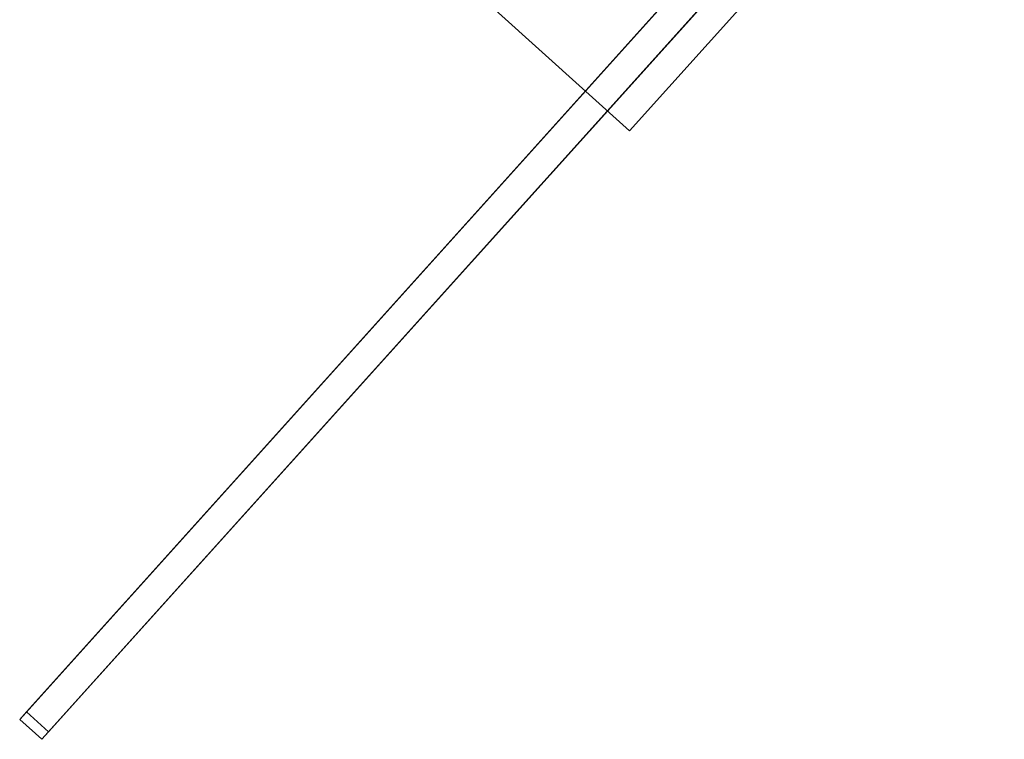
# Model space of a CAD drawing. Header units: inches. Extents: x -774 to 289, y -440 to 407.
# Tile 580 of 656: x 225 to 258, y 99 to 123. Entities that reach past the tile are written whole.
import ezdxf

# ---------------------------------------------------------------- set-up
doc = ezdxf.new("R2010")
doc.units = ezdxf.units.IN
doc.header["$MEASUREMENT"] = 0
doc.layers.add('L-SITE', color=91, linetype='Continuous', lineweight=9)

# ---------------------------------------------------------------- blocks, each defined once
blk = doc.blocks.new('Wind Power Generator - 30_ High-322784-_3D_')
at = {"layer": 'L-SITE'}
mesh = blk.add_polyface(dxfattribs=at)
corners = [(12, -12, 4), (12, 12, 4), (-12, 12, 4), (-12, -12, 4)]
mesh.append_faces([[corners[k] for k in face] for face in [(3, 0, 1, 2)]])
mesh = blk.add_polyface(dxfattribs=at)
corners = [(12, -12), (-12, -12), (-12, 12), (12, 12)]
mesh.append_faces([[corners[k] for k in face] for face in [(2, 3, 0, 1)]])
mesh = blk.add_polyface(dxfattribs=at)
corners = [(-12, -12, 4), (-12, 12, 4), (-12, 12), (-12, -12)]
mesh.append_faces([[corners[k] for k in face] for face in [(0, 1, 2, 3)]])
mesh = blk.add_polyface(dxfattribs=at)
corners = [(-6.096, -10, 362.896), (-4.997, -10, 361.82), (-3.663, -10, 361.056), (-40.061, -10, 344.39), (-40.404, -10, 345.008), (-6.982, -10, 367.044), (-7.041, -10, 365.507), (-6.711, -10, 364.005), (-4.981, -10, 364.964), (-4.706, -10, 364.391), (-4.366, -10, 363.855)]
mesh.append_faces([[corners[k] for k in face] for face in [(9, 7, 8), (3, 1, 2), (6, 4, 5)]], dxfattribs={"vtx0": -1})
mesh.append_faces([[corners[k] for k in face] for face in [(4, 7, 0)]], dxfattribs={"vtx0": -1, "vtx1": -1, "vtx2": -1})
mesh.append_faces([[corners[k] for k in face] for face in [(6, 7, 4)]], dxfattribs={"vtx1": -1, "vtx2": -1})
mesh.append_faces([[corners[k] for k in face] for face in [(0, 1, 3, 4)]], dxfattribs={"vtx1": -1, "vtx3": -1})
mesh.append_faces([[corners[k] for k in face] for face in [(9, 10, 0, 7)]], dxfattribs={"vtx2": -1, "vtx3": -1})
mesh = blk.add_polyface(dxfattribs=at)
corners = [(-40.404, -11, 345.008), (-6.982, -11, 367.044), (-6.982, -10, 367.044), (-40.404, -10, 345.008)]
mesh.append_faces([[corners[k] for k in face] for face in [(0, 1, 2, 3)]])
mesh = blk.add_polyface(dxfattribs=at)
corners = [(-40.061, -11, 344.39), (-40.404, -11, 345.008), (-40.404, -10, 345.008), (-40.061, -10, 344.39)]
mesh.append_faces([[corners[k] for k in face] for face in [(0, 1, 2, 3)]])
mesh = blk.add_polyface(dxfattribs=at)
corners = [(-3.663, -11, 361.056), (-40.061, -11, 344.39), (-40.061, -10, 344.39), (-3.663, -10, 361.056)]
mesh.append_faces([[corners[k] for k in face] for face in [(0, 1, 2, 3)]])
mesh = blk.add_polyface(dxfattribs=at)
corners = [(-6.711, -11, 364.005), (-7.041, -11, 365.507), (-6.982, -11, 367.044), (-40.404, -11, 345.008), (-40.061, -11, 344.39), (-3.663, -11, 361.056), (-4.997, -11, 361.82), (-6.096, -11, 362.896), (-4.224, -11, 363.933), (-4.565, -11, 364.469), (-4.839, -11, 365.043)]
mesh.append_faces([[corners[k] for k in face] for face in [(6, 4, 5)]], dxfattribs={"vtx0": -1})
mesh.append_faces([[corners[k] for k in face] for face in [(7, 9, 0, 3)]], dxfattribs={"vtx0": -1, "vtx1": -1, "vtx2": -1, "vtx3": -1})
mesh.append_faces([[corners[k] for k in face] for face in [(4, 6, 7, 3), (3, 0, 1)]], dxfattribs={"vtx0": -1, "vtx2": -1})
mesh.append_faces([[corners[k] for k in face] for face in [(8, 9, 7)]], dxfattribs={"vtx1": -1})
mesh.append_faces([[corners[k] for k in face] for face in [(9, 10, 0), (1, 2, 3)]], dxfattribs={"vtx2": -1})
mesh = blk.add_polyface(dxfattribs=at)
corners = [(12, -12, 4), (-12, -12, 4), (-12, -12), (12, -12)]
mesh.append_faces([[corners[k] for k in face] for face in [(0, 1, 2, 3)]])

msp = doc.modelspace()

# ---------------------------------------------------------------- block references
at = {"layer": 'L-SITE', "rotation": 47.99999999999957}
msp.add_blockref('Wind Power Generator - 30_ High-322784-_3D_', (244.554, 136.321, -12), dxfattribs=at)

doc.saveas('drawing.dxf')
